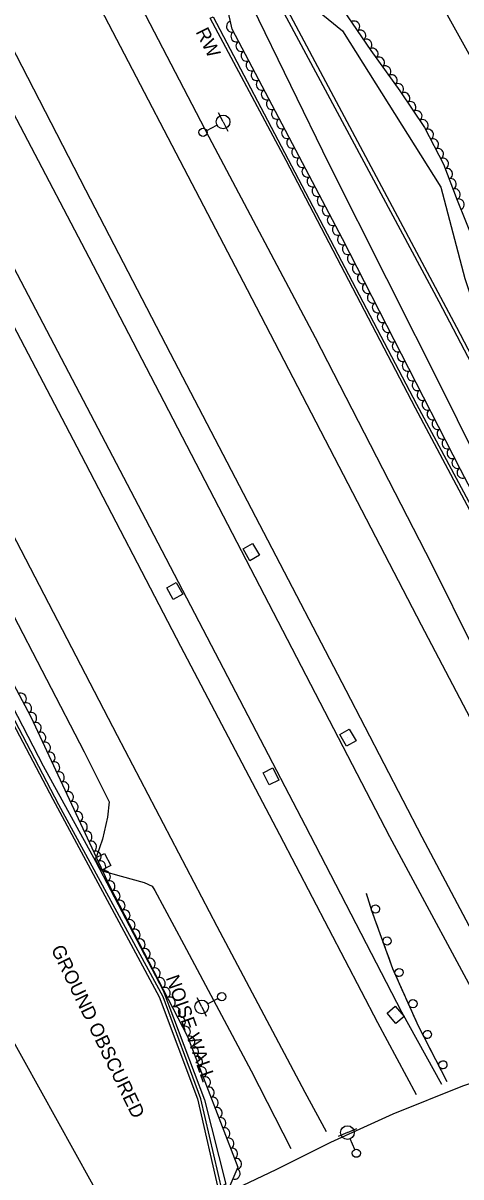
# Model space of a CAD drawing. Extents: x 1722896 to 1754269, y 648279 to 666297.
# Drawn here: x 1727927.9 to 1728088.3, y 653597.2 to 654019.9 of the extents above; entities that cross this region are included whole.
import ezdxf

# ---------------------------------------------------------------- set-up
doc = ezdxf.new("R2010")
doc.units = 0
for name, color, linetype in [('DESIGN - CENTERLINE - Proposed', 7, 'Continuous'), ('DESIGN - CENTERLINE - Proposed Text', 7, 'Continuous'), ('DESIGN - SCRATCH - User 1', 7, 'Continuous'), ('SURVEY - CENTERLINE - Preliminary', 7, 'Continuous'), ('SURVEY - CENTERLINE - Preliminary Text', 7, 'Continuous'), ('SURVEY - DRAINAGE - Natural Features', 7, 'Continuous'), ('SURVEY - DTM - Breaklines', 7, 'Continuous'), ('SURVEY - VEGETATION - Features with Text', 7, 'Continuous')]:
    doc.layers.add(name, color=color, linetype=linetype)

msp = doc.modelspace()

# ---------------------------------------------------------------- linework, layer by layer
at = {"layer": 'DESIGN - CENTERLINE - Proposed'}
msp.add_lwpolyline([(1728001.32, 653590.44), (1728014.96, 653563.21), (1728028.46, 653541.65), (1728048.12, 653551.41), (1728066.45, 653560.89), (1728086.6, 653569.4), (1728114.32, 653579.78), (1728142.79, 653589.66), (1728168.13, 653596.78), (1728193.26, 653602.88), (1728218.17, 653607.74), (1728220.25, 653608.21), (1728206.07, 653633.29), (1728191.6, 653659.26), (1728168.29, 653654.22), (1728140.02, 653647.08), (1728113.85, 653638.91), (1728088.89, 653630.48), (1728063.4, 653620.21), (1728040.53, 653609.86), (1728020.46, 653599.75), (1728001, 653590.49)], dxfattribs=at)
at = {"layer": 'DESIGN - CENTERLINE - Proposed Text'}
msp.add_lwpolyline([(1728144.04, 653969.42), (1728120.36, 653956.29), (1728070.69, 654045.71), (1728092.72, 654058.06)], dxfattribs=at)
at = {"layer": 'DESIGN - SCRATCH - User 1'}
for points in [[(1728216.51, 653662.39), (1728185.08, 653722.12), (1728148.51, 653790.45), (1728086.82, 653908.4), (1728015.23, 654042.68), (1727994.93, 654081.61), (1727939.46, 654111.11), (1727938.39, 654109.45), (1727992.85, 654080.84), (1728018.17, 654033.5), (1728080.24, 653917.85), (1728150.25, 653784.38), (1728186.88, 653715.54), (1728215.31, 653662.32), (1728216.51, 653662.39)], [(1728186.41, 653660.27), (1728132.59, 653764.45), (1728071.63, 653878.81), (1728024.24, 653969.54), (1727996.39, 654021.67), (1727997.47, 654022.12), (1728027.51, 653965.29), (1728072.05, 653880.32), (1728120.17, 653790.57), (1728161.69, 653710.99), (1728187.26, 653660.89), (1728186.41, 653660.27)], [(1728001, 653591.57), (1727992.96, 653625.77), (1727979.18, 653663.15), (1727940.96, 653733.51), (1727886.87, 653836.88), (1727872.33, 653864.89), (1727870.96, 653863.96), (1727900.96, 653807.31), (1727938.72, 653735.62), (1727977.71, 653663.14), (1727991.76, 653625.83), (1727999.67, 653591.1), (1728001, 653591.57)], [(1728083.22, 653632.05), (1728072.78, 653652.41), (1728063.38, 653673.46), (1728055.67, 653694.7), (1728053.73, 653701.02)], [(1728053.77, 653700.89), (1728053.73, 653701.02)], [(1728054.46, 653698.64), (1728053.77, 653700.89)], [(1728056.38, 653692.75), (1728055.67, 653694.7), (1728054.93, 653697.11)], [(1728057.73, 653689.03), (1728056.92, 653691.24)], [(1728058.53, 653686.82), (1728057.73, 653689.03)], [(1728060.64, 653681), (1728059.07, 653685.32)], [(1728061.99, 653677.28), (1728061.19, 653679.49)], [(1728062.79, 653675.08), (1728061.99, 653677.28)], [(1728065.21, 653669.37), (1728063.38, 653673.46), (1728063.34, 653673.57)], [(1728066.82, 653665.76), (1728065.86, 653667.91)], [(1728067.78, 653663.62), (1728066.82, 653665.76)], [(1728070.31, 653657.95), (1728068.43, 653662.16)], [(1728071.92, 653654.35), (1728070.96, 653656.49)], [(1728072.89, 653652.21), (1728072.78, 653652.41), (1728071.92, 653654.35)], [(1728075.72, 653646.69), (1728073.62, 653650.78)], [(1728077.52, 653643.18), (1728076.45, 653645.27)], [(1728078.59, 653641.08), (1728077.52, 653643.18)], [(1728081.42, 653635.57), (1728079.32, 653639.66)], [(1728083.22, 653632.05), (1728082.15, 653634.15)]]:
    msp.add_lwpolyline(points, dxfattribs=at)
for centre, start, end in [((1728057.04, 653695.33), 310.2819, 310.2721), ((1728061.28, 653683.65), 313.2222, 313.2124), ((1728065.65, 653672.06), 317.3251, 317.3153), ((1728070.75, 653660.65), 317.3251, 317.3153), ((1728076.01, 653649.4), 320.4162, 320.4064), ((1728081.72, 653638.28), 320.4162, 320.4064)]:
    msp.add_arc(centre, 1.5, start, end, dxfattribs=at)
at = {"layer": 'SURVEY - CENTERLINE - Preliminary'}
for points in [[(1728111.65, 653920.96), (1728129.65, 653923.68), (1728179.9, 653837.31), (1728160.15, 653834.86), (1728148.81, 653837.29), (1728156.15, 653805.08), (1728145.65, 653793.93), (1728127.12, 653796.33), (1728111.09, 653825.85), (1728082.31, 653884.14), (1728039.98, 653968.18), (1728011.96, 654025.9), (1728025.22, 654033.17), (1728044.9, 654017.07), (1728081, 653959.72), (1728089.73, 653926.28), (1728093.54, 653915.05), (1728111.65, 653920.96)], [(1727998.01, 653592.07), (1727965.37, 653572.77), (1727915.5, 653662.62), (1727864.27, 653762.05), (1727806.08, 653870.28), (1727820.54, 653887.52), (1727860.9, 653881.03), (1727869.66, 653877.44), (1727889.54, 653836.3), (1727910.51, 653795.24), (1727935.2, 653747.85), (1727954.36, 653712.81), (1727979.22, 653665.47), (1727994.38, 653625.39), (1728002.2, 653594.57), (1727998.01, 653592.07)]]:
    msp.add_lwpolyline(points, dxfattribs=at)
at = {"layer": 'SURVEY - CENTERLINE - Preliminary Text'}
for points in [[(1727732.21, 654484.49), (1727768.97, 654413.16), (1727813.96, 654328.14), (1727855.35, 654247.58), (1727944.04, 654072.45), (1727969.68, 654028.83), (1727996, 653978.27), (1728034.88, 653904.71), (1728077.58, 653821.81), (1728093.03, 653790.56)], [(1727722.77, 654472.46), (1727768.58, 654384.88), (1727826.36, 654273.79), (1727888.83, 654153.82), (1727943.15, 654050.35), (1728009.97, 653922.32), (1728073.7, 653799.5), (1728141.6, 653670.38), (1728151.37, 653652.53)], [(1728116.24, 653642.76), (1728107.48, 653658.71), (1728074.15, 653721.71), (1728046.24, 653775.34), (1728016.12, 653833.27), (1727981.9, 653898.85), (1727950.87, 653958.62), (1727914.73, 654028.82), (1727880.2, 654094.82), (1727841.31, 654168.57), (1727801.85, 654243.95), (1727765.71, 654313.53), (1727729.09, 654384.15), (1727699.55, 654441.02)], [(1728106.35, 653640.14), (1728099.8, 653652.14), (1728062.27, 653721.74), (1728019.66, 653803.94), (1727979.61, 653881.08), (1727952.11, 653934.01), (1727920.36, 653994.55), (1727860.06, 654109.98), (1727811.47, 654203.83), (1727757.76, 654306.23), (1727711.6, 654395.49), (1727693.17, 654431.8)], [(1727676.45, 654407.23), (1727702.23, 654357.01), (1727745.09, 654275.06), (1727787.23, 654194.22), (1727832.25, 654107.66), (1727872.91, 654030.02), (1727921.69, 653935.62), (1727972.69, 653838.18), (1728031.26, 653725.98), (1728066.56, 653657.62), (1728081.26, 653631.23)], [(1727670.06, 654398.14), (1727696.84, 654346.18), (1727726.41, 654289.12), (1727758.28, 654227.7), (1727791.37, 654163.81), (1727827.23, 654095.39), (1727871.21, 654011.12), (1727907.65, 653940.75), (1727947.57, 653864.69), (1727985.6, 653791.57), (1728021.79, 653722.61), (1728057.73, 653653.73), (1728071.86, 653627.42)], [(1728039.09, 653613.74), (1728031.22, 653628.09), (1727999.01, 653688.9), (1727962.52, 653758.75), (1727923.88, 653833.11), (1727884.58, 653908.28), (1727843.37, 653987.74), (1727806.26, 654058.8), (1727764.48, 654139.06), (1727720.61, 654223.76), (1727677.06, 654306.74), (1727646.13, 654366.33)], [(1727882.38, 653887.1), (1727908.68, 653832.83), (1727950.28, 653752.89), (1727959.39, 653734.63)], [(1727959.39, 653734.63), (1727958.82, 653728.98), (1727956.98, 653720.95), (1727954.73, 653714.62)], [(1727956.9, 653709.29), (1727963.81, 653707.38), (1727972.3, 653705.06), (1727975.2, 653703.7), (1727976.1, 653702.11)], [(1727976.1, 653702.11), (1727986.83, 653682.36), (1728011.46, 653636.04), (1728026.05, 653607.57)]]:
    msp.add_lwpolyline(points, dxfattribs=at)
at = {"layer": 'SURVEY - DRAINAGE - Natural Features'}
for p, q in [((1728011.49, 653826.08), (1728011.49, 653826.08)), ((1727983.47, 653811.83), (1727983.47, 653811.83)), ((1728046.91, 653758.12), (1728046.91, 653758.12)), ((1728018.75, 653743.9), (1728018.75, 653743.9)), ((1727957.1, 653712.59), (1727957.1, 653712.59)), ((1728064.4, 653656.6), (1728064.4, 653656.6))]:
    msp.add_line(p, q, dxfattribs=at)
for points in [[(1728008.51, 653827.25), (1728011.98, 653829.24), (1728014.47, 653824.91), (1728011, 653822.91), (1728008.51, 653827.25)], [(1727980.51, 653813.05), (1727984.01, 653814.99), (1727986.43, 653810.62), (1727982.93, 653808.68), (1727980.51, 653813.05)], [(1728043.93, 653759.3), (1728047.41, 653761.28), (1728049.88, 653756.94), (1728046.41, 653754.96), (1728043.93, 653759.3)], [(1728015.85, 653745.25), (1728019.43, 653747.03), (1728021.65, 653742.55), (1728018.07, 653740.77), (1728015.85, 653745.25)], [(1727954.19, 653713.92), (1727957.76, 653715.72), (1727960.02, 653711.26), (1727956.45, 653709.45), (1727954.19, 653713.92)], [(1728061.25, 653657.19), (1728064.28, 653659.8), (1728067.54, 653656.02), (1728064.51, 653653.4), (1728061.25, 653657.19)]]:
    msp.add_lwpolyline(points, dxfattribs=at)
at = {"layer": 'SURVEY - DTM - Breaklines'}
for p, q in [((1728001.15, 653983.67), (1727999.43, 653987)), ((1728001.15, 653983.67), (1728002.87, 653980.34)), ((1727995.15, 653980.57), (1727998.93, 653982.52)), ((1727993.32, 653659.48), (1727991.62, 653662.82)), ((1727999.34, 653662.54), (1727995.55, 653660.61)), ((1727993.32, 653659.48), (1727995.02, 653656.14)), ((1728046.75, 653613.45), (1728043.3, 653611.97)), ((1728046.75, 653613.45), (1728050.2, 653614.93)), ((1728049.41, 653607.25), (1728047.74, 653611.15))]:
    msp.add_line(p, q, dxfattribs=at)
for centre, radius in [((1728001.15, 653983.67), 2.5), ((1727993.82, 653979.89), 1.5), ((1727993.32, 653659.48), 2.5), ((1728000.67, 653663.22), 1.5), ((1728046.75, 653613.45), 2.5), ((1728050, 653605.87), 1.5)]:
    msp.add_circle(centre, radius, dxfattribs=at)
at = {"layer": 'SURVEY - VEGETATION - Features with Text'}
for points in [[(1728118.09, 653799.11), (1728088.15, 653856.39), (1728044.87, 653940.83), (1728004.48, 654017.71), (1728001.08, 654033.05), (1728007.17, 654039.98), (1728019.22, 654042.39), (1728032.25, 654037.67), (1728041.68, 654030.02), (1728055.25, 654009.84), (1728065.96, 653995.01), (1728075.02, 653981.65), (1728081.99, 653968.19), (1728086.97, 653955.03), (1728093.07, 653939.85)], [(1727805.5, 653872.2), (1727819.27, 653892.57), (1727872.51, 653882.88), (1727893.94, 653834.85), (1727930.77, 653765.76), (1727959.71, 653703.61), (1727988.18, 653648.69), (1728006.55, 653600.71), (1728003.63, 653593.98), (1727997.12, 653586.33), (1727968.19, 653569.7)]]:
    msp.add_lwpolyline(points, dxfattribs=at)
for centre, major_axis in [((1728004.29, 654018.58), (-0.43, 1.95)), ((1728049.31, 654018.68), (1.12, -1.66)), ((1728051.54, 654015.36), (1.12, -1.66)), ((1728005.92, 654014.96), (-0.93, 1.77)), ((1728007.78, 654011.42), (-0.93, 1.77)), ((1728053.77, 654012.04), (1.12, -1.66)), ((1728009.64, 654007.88), (-0.93, 1.77)), ((1728056.04, 654008.75), (1.17, -1.62)), ((1728011.5, 654004.34), (-0.93, 1.77)), ((1728058.38, 654005.5), (1.17, -1.62)), ((1728060.72, 654002.26), (1.17, -1.62)), ((1728013.36, 654000.8), (-0.93, 1.77)), ((1728063.06, 653999.02), (1.17, -1.62)), ((1728015.22, 653997.26), (-0.93, 1.77)), ((1728065.41, 653995.77), (1.17, -1.62)), ((1728017.08, 653993.72), (-0.93, 1.77)), ((1728018.95, 653990.17), (-0.93, 1.77)), ((1728067.67, 653992.48), (1.12, -1.66)), ((1728020.81, 653986.63), (-0.93, 1.77)), ((1728069.92, 653989.17), (1.12, -1.66)), ((1728072.16, 653985.86), (1.12, -1.66)), ((1728022.67, 653983.09), (-0.93, 1.77)), ((1728074.41, 653982.55), (1.12, -1.66)), ((1728024.53, 653979.55), (-0.93, 1.77)), ((1728076.36, 653979.06), (0.92, -1.78)), ((1728026.39, 653976.01), (-0.93, 1.77)), ((1728078.2, 653975.51), (0.92, -1.78)), ((1728028.25, 653972.47), (-0.93, 1.77)), ((1728030.11, 653968.93), (-0.93, 1.77)), ((1728080.04, 653971.96), (0.92, -1.78)), ((1728081.87, 653968.4), (0.92, -1.78)), ((1728031.97, 653965.39), (-0.93, 1.77)), ((1728083.32, 653964.67), (0.71, -1.87)), ((1728033.83, 653961.85), (-0.93, 1.77)), ((1728084.73, 653960.93), (0.71, -1.87)), ((1728035.69, 653958.31), (-0.93, 1.77)), ((1728086.15, 653957.19), (0.71, -1.87)), ((1728037.55, 653954.76), (-0.93, 1.77)), ((1728087.6, 653953.47), (0.75, -1.86)), ((1728039.41, 653951.22), (-0.93, 1.77)), ((1728041.27, 653947.68), (-0.93, 1.77)), ((1728043.13, 653944.14), (-0.93, 1.77)), ((1728044.99, 653940.6), (-0.91, 1.78)), ((1728046.81, 653937.04), (-0.91, 1.78)), ((1728048.64, 653933.48), (-0.91, 1.78)), ((1728050.46, 653929.92), (-0.91, 1.78)), ((1728052.29, 653926.36), (-0.91, 1.78)), ((1728054.11, 653922.8), (-0.91, 1.78)), ((1728055.94, 653919.24), (-0.91, 1.78)), ((1728057.76, 653915.68), (-0.91, 1.78)), ((1728059.58, 653912.12), (-0.91, 1.78)), ((1728061.41, 653908.56), (-0.91, 1.78)), ((1728063.23, 653905), (-0.91, 1.78)), ((1728065.06, 653901.44), (-0.91, 1.78)), ((1728066.88, 653897.88), (-0.91, 1.78)), ((1728068.71, 653894.32), (-0.91, 1.78)), ((1728070.53, 653890.76), (-0.91, 1.78)), ((1728072.36, 653887.2), (-0.91, 1.78)), ((1728074.18, 653883.64), (-0.91, 1.78)), ((1728076, 653880.08), (-0.91, 1.78)), ((1728077.83, 653876.52), (-0.91, 1.78)), ((1728079.65, 653872.96), (-0.91, 1.78)), ((1728081.48, 653869.4), (-0.91, 1.78)), ((1728083.3, 653865.85), (-0.91, 1.78)), ((1728085.13, 653862.29), (-0.91, 1.78)), ((1728086.95, 653858.73), (-0.91, 1.78)), ((1728088.79, 653855.17), (-0.93, 1.77)), ((1727927.2, 653772.45), (0.94, -1.76)), ((1727929.08, 653768.92), (0.94, -1.76)), ((1727930.94, 653765.38), (0.84, -1.81)), ((1727932.63, 653761.75), (0.84, -1.81)), ((1727934.32, 653758.13), (0.84, -1.81)), ((1727936.01, 653754.5), (0.84, -1.81)), ((1727937.7, 653750.88), (0.84, -1.81)), ((1727939.39, 653747.25), (0.84, -1.81)), ((1727941.08, 653743.62), (0.84, -1.81)), ((1727942.76, 653740), (0.84, -1.81)), ((1727944.45, 653736.37), (0.84, -1.81)), ((1727946.14, 653732.75), (0.84, -1.81)), ((1727947.83, 653729.12), (0.84, -1.81)), ((1727949.52, 653725.49), (0.84, -1.81)), ((1727951.21, 653721.87), (0.84, -1.81)), ((1727952.9, 653718.24), (0.84, -1.81)), ((1727954.59, 653714.62), (0.84, -1.81)), ((1727956.27, 653710.99), (0.84, -1.81)), ((1727957.96, 653707.36), (0.84, -1.81)), ((1727959.65, 653703.74), (0.84, -1.81)), ((1727961.49, 653700.18), (0.92, -1.78)), ((1727963.33, 653696.63), (0.92, -1.78)), ((1727965.17, 653693.08), (0.92, -1.78)), ((1727967.01, 653689.53), (0.92, -1.78)), ((1727968.85, 653685.98), (0.92, -1.78)), ((1727970.69, 653682.43), (0.92, -1.78)), ((1727972.53, 653678.88), (0.92, -1.78)), ((1727974.37, 653675.32), (0.92, -1.78)), ((1727976.21, 653671.77), (0.92, -1.78)), ((1727978.05, 653668.22), (0.92, -1.78)), ((1727979.89, 653664.67), (0.92, -1.78)), ((1727981.74, 653661.12), (0.92, -1.78)), ((1727983.58, 653657.57), (0.92, -1.78)), ((1727985.42, 653654.02), (0.92, -1.78)), ((1727987.26, 653650.47), (0.92, -1.78)), ((1727988.89, 653646.82), (0.72, -1.87)), ((1727990.32, 653643.09), (0.72, -1.87)), ((1727991.75, 653639.35), (0.72, -1.87)), ((1727993.18, 653635.62), (0.72, -1.87)), ((1727994.61, 653631.88), (0.72, -1.87)), ((1727996.04, 653628.14), (0.72, -1.87)), ((1727997.47, 653624.41), (0.72, -1.87)), ((1727998.9, 653620.67), (0.72, -1.87)), ((1728000.33, 653616.94), (0.72, -1.87)), ((1728001.76, 653613.2), (0.72, -1.87)), ((1728003.19, 653609.47), (0.72, -1.87)), ((1728004.62, 653605.73), (0.72, -1.87)), ((1728006.05, 653602), (0.72, -1.87)), ((1728005.5, 653598.3), (-0.8, -1.84))]:
    msp.add_ellipse(centre, major_axis=major_axis, ratio=0.940188, start_param=0, end_param=3.141593, dxfattribs=at)

# ---------------------------------------------------------------- texts
at = {"layer": 'DESIGN - SCRATCH - User 1'}
for s, rotation, p in [('RW', 296.5651, (1727991, 654016.69)), ('NOISE WALL', 289.4543, (1727980.1, 653670.14))]:
    msp.add_text(s, height=5, rotation=rotation, dxfattribs=at).set_placement(p)
at = {"layer": 'SURVEY - CENTERLINE - Preliminary'}
msp.add_text('GROUND OBSCURED', height=5, rotation=295.8113, dxfattribs=at).set_placement((1727937.99, 653680.69))

doc.saveas('drawing.dxf')
